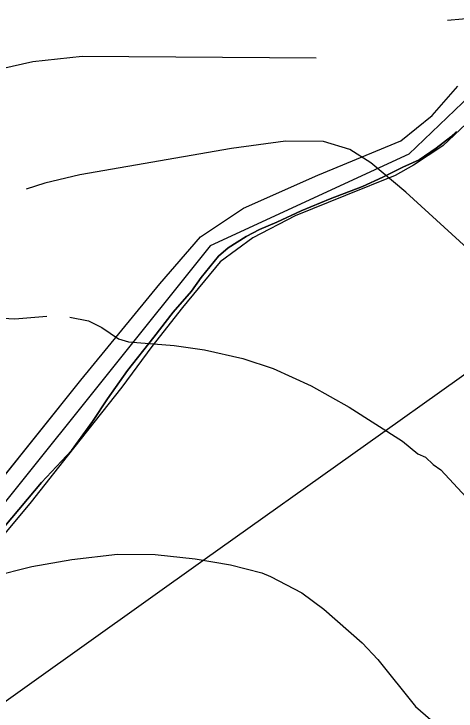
# Model space of a CAD drawing. Extents: x -662620 to -656370, y -1067090 to -1062990.
# Drawn here: x -659181 to -658981.3, y -1066087 to -1065772.1 of the extents above; entities that cross this region are included whole.
import ezdxf

# ---------------------------------------------------------------- set-up
doc = ezdxf.new("R2010")
doc.units = 0
for name, color, linetype in [('ELEK__VEDENÍ_VN_-_NADZEMNÍ', 7, 'Continuous'), ('OBVOD_PÚ', 7, 'Continuous'), ('ORNÁ_PŮDA_-_STÁVAJÍCÍ', 7, 'Continuous'), ('OSTATNÍ_PLOCHA_-_STÁVAJÍCÍ', 7, 'Continuous'), ('SDELOVACÍ_VEDENÍ_-_PODZEMNÍ', 7, 'Continuous'), ('SILNICE_II__TŘÍDY_A_III__TŘÍDY', 7, 'Continuous'), ('VRSTEVNICE_ZÁKLADNÍ', 7, 'Continuous')]:
    doc.layers.add(name, color=color, linetype=linetype)

msp = doc.modelspace()

# ---------------------------------------------------------------- linework, layer by layer
at = {"layer": 'ELEK__VEDENÍ_VN_-_NADZEMNÍ'}
msp.add_lwpolyline([(-659283.51, -1066152.49), (-659200.82, -1066093.95), (-659094.6, -1066018.18), (-659022.28, -1065966.69), (-658937.63, -1065906.48), (-658856.53, -1065848.35), (-658776.07, -1065791.16), (-658693.11, -1065732.39), (-658614.47, -1065676.12), (-658531.84, -1065617.27), (-658444.6, -1065555.07), (-658431.73, -1065546.01)], dxfattribs=at)
at = {"layer": 'OBVOD_PÚ'}
for points in [[(-658992.13, -1065818.03), (-658980.55, -1065804.75)], [(-659006.3, -1065829.42), (-658992.13, -1065818.03)], [(-659043.68, -1065845.01), (-659006.3, -1065829.42)], [(-659077.26, -1065859.89), (-659043.68, -1065845.01)], [(-659096.67, -1065872.87), (-659077.26, -1065859.89)], [(-659115.1, -1065893.96), (-659096.67, -1065872.87)], [(-659150.69, -1065937.59), (-659115.1, -1065893.96)], [(-659218.15, -1066021.67), (-659150.69, -1065937.59)]]:
    msp.add_lwpolyline(points, dxfattribs=at)
at = {"layer": 'ORNÁ_PŮDA_-_STÁVAJÍCÍ'}
for p, q in [((-658983.66, -1065827.68), (-658981.09, -1065825.16)), ((-658990.29, -1065832.74), (-658983.66, -1065827.68)), ((-658998.06, -1065837.94), (-658990.29, -1065832.74)), ((-659005.36, -1065841.36), (-658998.06, -1065837.94)), ((-659014.46, -1065845.78), (-659005.36, -1065841.36)), ((-659023.61, -1065850.11), (-659014.46, -1065845.78)), ((-659038.14, -1065855.65), (-659023.61, -1065850.11)), ((-659051.24, -1065861.09), (-659038.14, -1065855.65)), ((-659062.3, -1065866.18), (-659051.24, -1065861.09)), ((-659070.09, -1065869.47), (-659062.3, -1065866.18)), ((-659076.05, -1065872.72), (-659070.09, -1065869.47)), ((-659084.24, -1065877.7), (-659076.05, -1065872.72)), ((-659088.65, -1065881.56), (-659084.24, -1065877.7)), ((-659096.43, -1065891.12), (-659088.65, -1065881.56)), ((-659100.79, -1065897.28), (-659096.43, -1065891.12)), ((-659109.12, -1065906.85), (-659100.79, -1065897.28)), ((-659117.82, -1065918.19), (-659109.12, -1065906.85)), ((-659129.74, -1065933.19), (-659117.82, -1065918.19)), ((-659138.79, -1065946), (-659129.74, -1065933.19)), ((-659145.45, -1065956.15), (-659138.79, -1065946)), ((-659154.94, -1065969.32), (-659145.45, -1065956.15)), ((-659168.51, -1065983.8), (-659154.94, -1065969.32)), ((-659185.03, -1066003.43), (-659168.51, -1065983.8))]:
    msp.add_line(p, q, dxfattribs=at)
msp.add_lwpolyline([(-659185.03, -1066003.43), (-659168.51, -1065983.8), (-659154.94, -1065969.32), (-659145.45, -1065956.15), (-659138.79, -1065946), (-659129.74, -1065933.19), (-659117.82, -1065918.19), (-659109.12, -1065906.85), (-659100.79, -1065897.28), (-659096.43, -1065891.12), (-659088.65, -1065881.56), (-659084.24, -1065877.7), (-659076.05, -1065872.72), (-659070.09, -1065869.47), (-659062.3, -1065866.18), (-659051.24, -1065861.09), (-659038.14, -1065855.65), (-659023.61, -1065850.11), (-659014.46, -1065845.78), (-659005.36, -1065841.36), (-658998.06, -1065837.94), (-658990.29, -1065832.74), (-658983.66, -1065827.68), (-658981.09, -1065825.16)], dxfattribs=at)
at = {"layer": 'OSTATNÍ_PLOCHA_-_STÁVAJÍCÍ'}
for p, q in [((-658992.13, -1065818.03), (-658980.55, -1065804.75)), ((-658992.13, -1065818.03), (-658980.55, -1065804.75)), ((-659006.3, -1065829.42), (-658992.13, -1065818.03)), ((-659006.3, -1065829.42), (-658992.13, -1065818.03)), ((-658981.09, -1065825.16), (-658983.66, -1065827.68)), ((-658981.09, -1065825.16), (-658983.66, -1065827.68)), ((-659043.68, -1065845.01), (-659006.3, -1065829.42)), ((-659043.68, -1065845.01), (-659006.3, -1065829.42)), ((-658983.66, -1065827.68), (-658990.29, -1065832.74)), ((-658983.66, -1065827.68), (-658990.29, -1065832.74)), ((-658990.29, -1065832.74), (-658998.06, -1065837.94)), ((-658990.29, -1065832.74), (-658998.06, -1065837.94)), ((-658998.06, -1065837.94), (-659005.36, -1065841.36)), ((-658998.06, -1065837.94), (-659005.36, -1065841.36)), ((-659005.36, -1065841.36), (-659014.46, -1065845.78)), ((-659005.36, -1065841.36), (-659014.46, -1065845.78)), ((-659077.26, -1065859.89), (-659043.68, -1065845.01)), ((-659077.26, -1065859.89), (-659043.68, -1065845.01)), ((-659014.46, -1065845.78), (-659023.61, -1065850.11)), ((-659014.46, -1065845.78), (-659023.61, -1065850.11)), ((-659023.61, -1065850.11), (-659038.14, -1065855.65)), ((-659023.61, -1065850.11), (-659038.14, -1065855.65)), ((-659038.14, -1065855.65), (-659051.24, -1065861.09)), ((-659038.14, -1065855.65), (-659051.24, -1065861.09)), ((-659096.67, -1065872.87), (-659077.26, -1065859.89)), ((-659096.67, -1065872.87), (-659077.26, -1065859.89)), ((-659051.24, -1065861.09), (-659062.3, -1065866.18)), ((-659051.24, -1065861.09), (-659062.3, -1065866.18)), ((-659062.3, -1065866.18), (-659070.09, -1065869.47)), ((-659062.3, -1065866.18), (-659070.09, -1065869.47)), ((-659070.09, -1065869.47), (-659076.05, -1065872.72)), ((-659070.09, -1065869.47), (-659076.05, -1065872.72)), ((-659115.1, -1065893.96), (-659096.67, -1065872.87)), ((-659115.1, -1065893.96), (-659096.67, -1065872.87)), ((-659076.05, -1065872.72), (-659084.24, -1065877.7)), ((-659076.05, -1065872.72), (-659084.24, -1065877.7)), ((-659084.24, -1065877.7), (-659088.65, -1065881.56)), ((-659084.24, -1065877.7), (-659088.65, -1065881.56)), ((-659088.65, -1065881.56), (-659096.43, -1065891.12)), ((-659088.65, -1065881.56), (-659096.43, -1065891.12)), ((-659096.43, -1065891.12), (-659100.79, -1065897.28)), ((-659096.43, -1065891.12), (-659100.79, -1065897.28)), ((-659150.69, -1065937.59), (-659115.1, -1065893.96)), ((-659150.69, -1065937.59), (-659115.1, -1065893.96)), ((-659100.79, -1065897.28), (-659109.12, -1065906.85)), ((-659100.79, -1065897.28), (-659109.12, -1065906.85)), ((-659109.12, -1065906.85), (-659117.82, -1065918.19)), ((-659109.12, -1065906.85), (-659117.82, -1065918.19)), ((-659117.82, -1065918.19), (-659129.74, -1065933.19)), ((-659117.82, -1065918.19), (-659129.74, -1065933.19)), ((-659129.74, -1065933.19), (-659138.79, -1065946)), ((-659129.74, -1065933.19), (-659138.79, -1065946)), ((-659218.15, -1066021.67), (-659150.69, -1065937.59)), ((-659218.15, -1066021.67), (-659150.69, -1065937.59)), ((-659138.79, -1065946), (-659145.45, -1065956.15)), ((-659138.79, -1065946), (-659145.45, -1065956.15)), ((-659145.45, -1065956.15), (-659154.94, -1065969.32)), ((-659145.45, -1065956.15), (-659154.94, -1065969.32)), ((-659154.94, -1065969.32), (-659168.51, -1065983.8)), ((-659154.94, -1065969.32), (-659168.51, -1065983.8)), ((-659168.51, -1065983.8), (-659185.03, -1066003.43)), ((-659168.51, -1065983.8), (-659185.03, -1066003.43))]:
    msp.add_line(p, q, dxfattribs=at)
for points in [[(-659317.01, -1066430.63), (-659310.15, -1066382.24), (-659310.06, -1066381.16), (-659294.87, -1066255.8), (-659284.7, -1066175.06), (-659280.05, -1066140.02), (-659276.71, -1066113.28), (-659274.87, -1066105.75), (-659272.56, -1066092.39), (-659272.5, -1066090.87), (-659263.07, -1066078.83), (-659226.93, -1066033.03), (-659218.15, -1066021.67), (-659150.69, -1065937.59), (-659115.1, -1065893.96), (-659096.67, -1065872.87), (-659077.26, -1065859.89), (-659043.68, -1065845.01), (-659006.3, -1065829.42), (-658992.13, -1065818.03), (-658980.55, -1065804.75)], [(-659317.01, -1066430.63), (-659310.15, -1066382.24), (-659310.06, -1066381.16), (-659294.87, -1066255.8), (-659284.7, -1066175.06), (-659280.05, -1066140.02), (-659276.71, -1066113.28), (-659274.87, -1066105.75), (-659272.56, -1066092.39), (-659272.5, -1066090.87), (-659263.07, -1066078.83), (-659226.93, -1066033.03), (-659218.15, -1066021.67), (-659150.69, -1065937.59), (-659115.1, -1065893.96), (-659096.67, -1065872.87), (-659077.26, -1065859.89), (-659043.68, -1065845.01), (-659006.3, -1065829.42), (-658992.13, -1065818.03), (-658980.55, -1065804.75)], [(-658981.09, -1065825.16), (-658983.66, -1065827.68), (-658990.29, -1065832.74), (-658998.06, -1065837.94), (-659005.36, -1065841.36), (-659014.46, -1065845.78), (-659023.61, -1065850.11), (-659038.14, -1065855.65), (-659051.24, -1065861.09), (-659062.3, -1065866.18), (-659070.09, -1065869.47), (-659076.05, -1065872.72), (-659084.24, -1065877.7), (-659088.65, -1065881.56), (-659096.43, -1065891.12), (-659100.79, -1065897.28), (-659109.12, -1065906.85), (-659117.82, -1065918.19), (-659129.74, -1065933.19), (-659138.79, -1065946), (-659145.45, -1065956.15), (-659154.94, -1065969.32), (-659168.51, -1065983.8), (-659185.03, -1066003.43)], [(-658981.09, -1065825.16), (-658983.66, -1065827.68), (-658990.29, -1065832.74), (-658998.06, -1065837.94), (-659005.36, -1065841.36), (-659014.46, -1065845.78), (-659023.61, -1065850.11), (-659038.14, -1065855.65), (-659051.24, -1065861.09), (-659062.3, -1065866.18), (-659070.09, -1065869.47), (-659076.05, -1065872.72), (-659084.24, -1065877.7), (-659088.65, -1065881.56), (-659096.43, -1065891.12), (-659100.79, -1065897.28), (-659109.12, -1065906.85), (-659117.82, -1065918.19), (-659129.74, -1065933.19), (-659138.79, -1065946), (-659145.45, -1065956.15), (-659154.94, -1065969.32), (-659168.51, -1065983.8), (-659185.03, -1066003.43)]]:
    msp.add_lwpolyline(points, dxfattribs=at)
at = {"layer": 'SDELOVACÍ_VEDENÍ_-_PODZEMNÍ'}
msp.add_lwpolyline([(-658955.13, -1065788.03), (-658961.53, -1065799.66), (-658969.46, -1065812.27), (-658976.85, -1065821.72), (-658987.33, -1065831.63), (-659000.59, -1065840.39), (-659008.9, -1065845.05), (-659031.31, -1065854.1), (-659054.06, -1065863.38), (-659073.12, -1065873.25), (-659087.81, -1065884.08), (-659104.81, -1065904.73), (-659118.65, -1065922.35), (-659132.25, -1065940.74), (-659156.9, -1065971.86), (-659173.18, -1065992.55), (-659194.21, -1066017.72), (-659216.4, -1066044.33), (-659233.67, -1066066.11), (-659243.02, -1066078.33), (-659247.93, -1066085.43), (-659248.62, -1066085.76), (-659249.84, -1066085.28), (-659264.36, -1066079.84)], dxfattribs=at)
msp.add_lwpolyline([(-658955.13, -1065788.03), (-658961.53, -1065799.66), (-658969.46, -1065812.27), (-658976.85, -1065821.72), (-658987.33, -1065831.63), (-659000.59, -1065840.39), (-659008.9, -1065845.05), (-659031.31, -1065854.1), (-659054.06, -1065863.38), (-659073.12, -1065873.25), (-659087.81, -1065884.08), (-659104.81, -1065904.73), (-659118.65, -1065922.35), (-659132.25, -1065940.74), (-659156.9, -1065971.86), (-659173.18, -1065992.55), (-659194.21, -1066017.72), (-659216.4, -1066044.33), (-659233.67, -1066066.11), (-659243.02, -1066078.33), (-659247.93, -1066085.43), (-659248.62, -1066085.76), (-659249.84, -1066085.28), (-659264.36, -1066079.84)], dxfattribs=at)
msp.add_lwpolyline([(-658955.13, -1065788.03), (-658961.53, -1065799.66), (-658969.46, -1065812.27), (-658976.85, -1065821.72), (-658987.33, -1065831.63), (-659000.59, -1065840.39), (-659008.9, -1065845.05), (-659031.31, -1065854.1), (-659054.06, -1065863.38), (-659073.12, -1065873.25), (-659087.81, -1065884.08), (-659104.81, -1065904.73), (-659118.65, -1065922.35), (-659132.25, -1065940.74), (-659156.9, -1065971.86), (-659173.18, -1065992.55), (-659194.21, -1066017.72), (-659216.4, -1066044.33), (-659233.67, -1066066.11), (-659243.02, -1066078.33), (-659247.93, -1066085.43), (-659248.62, -1066085.76), (-659249.84, -1066085.28), (-659264.36, -1066079.84)], dxfattribs=at)
msp.add_lwpolyline([(-658955.13, -1065788.03), (-658961.53, -1065799.66), (-658969.46, -1065812.27), (-658976.85, -1065821.72), (-658987.33, -1065831.63), (-659000.59, -1065840.39), (-659008.9, -1065845.05), (-659031.31, -1065854.1), (-659054.06, -1065863.38), (-659073.12, -1065873.25), (-659087.81, -1065884.08), (-659104.81, -1065904.73), (-659118.65, -1065922.35), (-659132.25, -1065940.74), (-659156.9, -1065971.86), (-659173.18, -1065992.55), (-659194.21, -1066017.72), (-659216.4, -1066044.33), (-659233.67, -1066066.11), (-659243.02, -1066078.33), (-659247.93, -1066085.43), (-659248.62, -1066085.76), (-659249.84, -1066085.28), (-659264.36, -1066079.84)], dxfattribs=at)
msp.add_lwpolyline([(-658955.13, -1065788.03), (-658961.53, -1065799.66), (-658969.46, -1065812.27), (-658976.85, -1065821.72), (-658987.33, -1065831.63), (-659000.59, -1065840.39), (-659008.9, -1065845.05), (-659031.31, -1065854.1), (-659054.06, -1065863.38), (-659073.12, -1065873.25), (-659087.81, -1065884.08), (-659104.81, -1065904.73), (-659118.65, -1065922.35), (-659132.25, -1065940.74), (-659156.9, -1065971.86), (-659173.18, -1065992.55), (-659194.21, -1066017.72), (-659216.4, -1066044.33), (-659233.67, -1066066.11), (-659243.02, -1066078.33), (-659247.93, -1066085.43), (-659248.62, -1066085.76), (-659249.84, -1066085.28), (-659264.36, -1066079.84)], dxfattribs=at)
msp.add_lwpolyline([(-658955.13, -1065788.03), (-658961.53, -1065799.66), (-658969.46, -1065812.27), (-658976.85, -1065821.72), (-658987.33, -1065831.63), (-659000.59, -1065840.39), (-659008.9, -1065845.05), (-659031.31, -1065854.1), (-659054.06, -1065863.38), (-659073.12, -1065873.25), (-659087.81, -1065884.08), (-659104.81, -1065904.73), (-659118.65, -1065922.35), (-659132.25, -1065940.74), (-659156.9, -1065971.86), (-659173.18, -1065992.55), (-659194.21, -1066017.72), (-659216.4, -1066044.33), (-659233.67, -1066066.11), (-659243.02, -1066078.33), (-659247.93, -1066085.43), (-659248.62, -1066085.76), (-659249.84, -1066085.28), (-659264.36, -1066079.84)], dxfattribs=at)
at = {"layer": 'SILNICE_II__TŘÍDY_A_III__TŘÍDY'}
msp.add_lwpolyline([(-659171.2, -1065045.15), (-659183.58, -1065185.48), (-659057, -1065176.58), (-659019.85, -1065228.07), (-659028.31, -1065252.72), (-658984.67, -1065363.89), (-658979.85, -1065512.27), (-658980.89, -1065702.26), (-658963.65, -1065778.93), (-658974.96, -1065808.99), (-659002.69, -1065835.5), (-659092.31, -1065876.91), (-659274.98, -1066104.76), (-659317.05, -1066438.63)], dxfattribs=at)
at = {"layer": 'VRSTEVNICE_ZÁKLADNÍ'}
for points in [[(-658985.22, -1065774.88), (-658964.88, -1065773.11), (-658954.3, -1065773.83), (-658946.59, -1065775.4), (-658938.87, -1065777.97), (-658933.72, -1065780.69), (-658927.29, -1065785.69), (-658922.72, -1065790.26), (-658916.28, -1065798.27), (-658901.85, -1065819.57), (-658876.55, -1065861.44), (-658868.11, -1065879.88), (-658862.48, -1065899.21)], [(-658985.22, -1065774.88), (-658964.88, -1065773.11), (-658954.3, -1065773.83), (-658946.59, -1065775.4), (-658938.87, -1065777.97), (-658933.72, -1065780.69), (-658927.29, -1065785.69), (-658922.72, -1065790.26), (-658916.28, -1065798.27), (-658901.85, -1065819.57), (-658876.55, -1065861.44), (-658868.11, -1065879.88), (-658862.48, -1065899.21)], [(-659044.58, -1065792.15), (-659150.12, -1065791.41), (-659172.42, -1065793.69), (-659191.29, -1065797.98), (-659199.86, -1065800.56), (-659211.87, -1065805.41), (-659222.16, -1065810.85), (-659230.74, -1065816.85), (-659235.6, -1065821.28), (-659245.17, -1065833.57), (-659249.61, -1065842.24), (-659251.57, -1065851.62)], [(-659044.58, -1065792.15), (-659150.12, -1065791.41), (-659172.42, -1065793.69), (-659191.29, -1065797.98), (-659199.86, -1065800.56), (-659211.87, -1065805.41), (-659222.16, -1065810.85), (-659230.74, -1065816.85), (-659235.6, -1065821.28), (-659245.17, -1065833.57), (-659249.61, -1065842.24), (-659251.57, -1065851.62)], [(-658965.34, -1065886.63), (-658976.27, -1065877.91), (-659004.04, -1065852.58), (-659019.77, -1065839.43), (-659029.34, -1065833.29), (-659041.21, -1065829.71), (-659058.36, -1065829.57), (-659082.66, -1065832.86), (-659151.26, -1065844.86), (-659166.99, -1065848.58), (-659175.42, -1065851.3)], [(-658965.34, -1065886.63), (-658976.27, -1065877.91), (-659004.04, -1065852.58), (-659019.77, -1065839.43), (-659029.34, -1065833.29), (-659041.21, -1065829.71), (-659058.36, -1065829.57), (-659082.66, -1065832.86), (-659151.26, -1065844.86), (-659166.99, -1065848.58), (-659175.42, -1065851.3)], [(-659303.56, -1065872.58), (-659291.52, -1065875.45), (-659284.64, -1065877.74), (-659279.48, -1065880.03), (-659267.45, -1065886.63), (-659258.85, -1065889.21), (-659250.25, -1065890.07), (-659240.61, -1065890.42), (-659236.8, -1065890.88), (-659234.2, -1065891.07), (-659226.17, -1065894.8), (-659214.42, -1065901.53), (-659204.39, -1065906.12), (-659194.35, -1065909.13), (-659180.6, -1065909.84), (-659166.12, -1065908.7)], [(-659303.56, -1065872.58), (-659291.52, -1065875.45), (-659284.64, -1065877.74), (-659279.48, -1065880.03), (-659267.45, -1065886.63), (-659258.85, -1065889.21), (-659250.25, -1065890.07), (-659240.61, -1065890.42), (-659236.8, -1065890.88), (-659234.2, -1065891.07), (-659226.17, -1065894.8), (-659214.42, -1065901.53), (-659204.39, -1065906.12), (-659194.35, -1065909.13), (-659180.6, -1065909.84), (-659166.12, -1065908.7)], [(-659155.66, -1065909.02), (-659147.35, -1065910.7), (-659141.33, -1065913.71), (-659133.73, -1065918.87), (-659129.29, -1065920.16), (-659108.65, -1065921.88), (-659094.89, -1065923.89), (-659077.69, -1065927.76), (-659063.94, -1065932.2), (-659046.74, -1065940.08), (-659029.54, -1065949.69), (-659005.46, -1065965.16), (-658998.58, -1065970.75), (-658995.14, -1065972.33), (-658991.7, -1065975.63), (-658988.19, -1065978.04), (-658959.6, -1066008.88)], [(-659155.66, -1065909.02), (-659147.35, -1065910.7), (-659141.33, -1065913.71), (-659133.73, -1065918.87), (-659129.29, -1065920.16), (-659108.65, -1065921.88), (-659094.89, -1065923.89), (-659077.69, -1065927.76), (-659063.94, -1065932.2), (-659046.74, -1065940.08), (-659029.54, -1065949.69), (-659005.46, -1065965.16), (-658998.58, -1065970.75), (-658995.14, -1065972.33), (-658991.7, -1065975.63), (-658988.19, -1065978.04), (-658959.6, -1066008.88)], [(-659389.26, -1066034.24), (-659371.92, -1066027.65), (-659346.27, -1066020.48), (-659325.63, -1066016.47), (-659304.99, -1066014.61), (-659286.65, -1066015.32), (-659256.55, -1066019.62), (-659234.48, -1066021.63), (-659212.41, -1066027.94), (-659208.4, -1066028.51), (-659198.65, -1066027.65), (-659190.91, -1066026.22), (-659172.86, -1066021.77)], [(-659389.26, -1066034.24), (-659371.92, -1066027.65), (-659346.27, -1066020.48), (-659325.63, -1066016.47), (-659304.99, -1066014.61), (-659286.65, -1066015.32), (-659256.55, -1066019.62), (-659234.48, -1066021.63), (-659212.41, -1066027.94), (-659208.4, -1066028.51), (-659198.65, -1066027.65), (-659190.91, -1066026.22), (-659172.86, -1066021.77)], [(-659172.86, -1066021.77), (-659154.8, -1066018.48), (-659134.16, -1066016.18), (-659117.25, -1066016.33), (-659099.19, -1066018.19), (-659083.14, -1066020.91), (-659069.09, -1066024.64), (-659065.08, -1066026.22), (-659051.04, -1066033.67), (-659041, -1066040.98), (-659023.81, -1066056.17), (-659016.64, -1066063.77), (-658999.59, -1066084.98), (-658990.56, -1066092.86), (-658984.68, -1066097.16), (-658966.77, -1066118.51)], [(-659172.86, -1066021.77), (-659154.8, -1066018.48), (-659134.16, -1066016.18), (-659117.25, -1066016.33), (-659099.19, -1066018.19), (-659083.14, -1066020.91), (-659069.09, -1066024.64), (-659065.08, -1066026.22), (-659051.04, -1066033.67), (-659041, -1066040.98), (-659023.81, -1066056.17), (-659016.64, -1066063.77), (-658999.59, -1066084.98), (-658990.56, -1066092.86), (-658984.68, -1066097.16), (-658966.77, -1066118.51)]]:
    msp.add_lwpolyline(points, dxfattribs=at)

doc.saveas('drawing.dxf')
